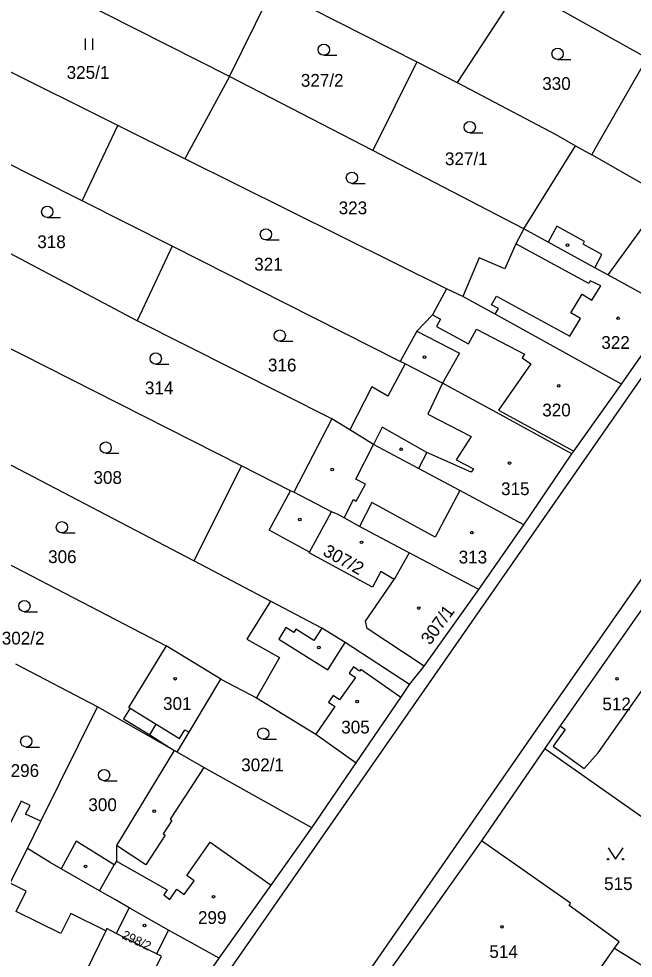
# Model space of a CAD drawing. Extents: x -756746 to -753363, y -1166406 to -1161727.
# Drawn here: x -754463.8 to -754382, y -1162820.6 to -1162695.6 of the extents above; entities that cross this region are included whole.
import ezdxf

# ---------------------------------------------------------------- set-up
doc = ezdxf.new("R2010")
doc.units = 0
for name, color, linetype in [('Hranice parcel', 7, 'Continuous'), ('Parcelní čísla', 7, 'Continuous'), ('Vnitřní kresba', 7, 'Continuous'), ('Značky budov', 7, 'Continuous'), ('Značky kultur', 7, 'Continuous')]:
    doc.layers.add(name, color=color, linetype=linetype)

msp = doc.modelspace()

# ---------------------------------------------------------------- linework, layer by layer
at = {"layer": 'Hranice parcel'}
for p, q in [((-754435.77, -1162703.27), (-754464.76, -1162688.62)), ((-754396.45, -1162690.3), (-754405.44, -1162704.06)), ((-754435.77, -1162703.27), (-754430.15, -1162691.89)), ((-754424.85, -1162694.23), (-754410.83, -1162701.33)), ((-754450.67, -1162709.78), (-754470.89, -1162699.75)), ((-754410.83, -1162701.33), (-754416.67, -1162713.15)), ((-754410.83, -1162701.33), (-754405.44, -1162704.06)), ((-754435.77, -1162703.27), (-754441.72, -1162714.23)), ((-754416.67, -1162713.15), (-754435.77, -1162703.27)), ((-754455.4, -1162719.83), (-754476.82, -1162709.04)), ((-754455.4, -1162719.83), (-754450.67, -1162709.78)), ((-754441.72, -1162714.23), (-754450.67, -1162709.78)), ((-754396.59, -1162723.55), (-754389.72, -1162712.49)), ((-754389.72, -1162712.49), (-754387.54, -1162713.72)), ((-754396.59, -1162723.55), (-754416.67, -1162713.15)), ((-754406.86, -1162731.52), (-754441.72, -1162714.23)), ((-754443.44, -1162725.87), (-754455.4, -1162719.83)), ((-754443.44, -1162725.87), (-754448.1, -1162735.79)), ((-754413.05, -1162741.21), (-754443.44, -1162725.87)), ((-754448.1, -1162735.79), (-754465.1, -1162726.79)), ((-754404.7, -1162732.57), (-754406.86, -1162731.52)), ((-754383.57, -1162744.21), (-754376.74, -1162734.41)), ((-754422.15, -1162748.84), (-754448.1, -1162735.79)), ((-754434.2, -1162755.08), (-754470.4, -1162736.75)), ((-754412.4, -1162741.53), (-754413.05, -1162741.21)), ((-754440.55, -1162767.76), (-754476.56, -1162748.9)), ((-754422.15, -1162748.84), (-754427.22, -1162758.62)), ((-754419.77, -1162750.32), (-754422.15, -1162748.84)), ((-754396.6, -1162762.96), (-754390.17, -1162753.48)), ((-754434.2, -1162755.08), (-754440.55, -1162767.76)), ((-754427.64, -1162758.41), (-754434.2, -1162755.08)), ((-754427.22, -1162758.62), (-754427.64, -1162758.41)), ((-754481.9, -1162759.49), (-754444.2, -1162779.07)), ((-754402.58, -1162771.58), (-754396.6, -1162762.96)), ((-754430.32, -1162773.12), (-754440.55, -1162767.76)), ((-754402.58, -1162771.58), (-754411.85, -1162766.68)), ((-754436.92, -1162783.5), (-754444.2, -1162779.07)), ((-754453.35, -1162787.16), (-754464.22, -1162781.49)), ((-754436.92, -1162783.5), (-754432.2, -1162785.99)), ((-754460.9, -1162802.39), (-754453.35, -1162787.16)), ((-754443.17, -1162792.98), (-754453.35, -1162787.16)), ((-754393.8, -1162792.71), (-754402.23, -1162805)), ((-754393.8, -1162792.71), (-754370.45, -1162809.11)), ((-754442.76, -1162793.22), (-754443.17, -1162792.98)), ((-754424.82, -1162803.27), (-754418.89, -1162794.65)), ((-754462.7, -1162806.03), (-754460.9, -1162802.39)), ((-754402.23, -1162805), (-754418.7, -1162828.19)), ((-754452.13, -1162816.7), (-754452.26, -1162816.99)), ((-754443.92, -1162816.92), (-754445.49, -1162820.04)), ((-754437.16, -1162820.63), (-754443.92, -1162816.92)), ((-754444.85, -1162820.36), (-754445.49, -1162820.04)), ((-754445.93, -1162833.21), (-754437.16, -1162820.63))]:
    msp.add_line(p, q, dxfattribs=at)
for points in [[(-754472.16, -1162901.25), (-754436.06, -1162849.44), (-754426.03, -1162835.11), (-754394.71, -1162789.99), (-754360.87, -1162741.52), (-754323.58, -1162688.12), (-754288.84, -1162638.42), (-754262.18, -1162600.28), (-754243.12, -1162573.03)], [(-754380.14, -1162700.83), (-754394.01, -1162693.08), (-754397.05, -1162691.42), (-754396.45, -1162690.3)], [(-754344.97, -1162691.8), (-754350.64, -1162699.86), (-754395.29, -1162764.02), (-754444.1, -1162834.12), (-754453.03, -1162846.98), (-754495.39, -1162907.9), (-754500.7, -1162915.44), (-754521, -1162939.46), (-754535.35, -1162959.47), (-754541.27, -1162973.68), (-754591.21, -1163045.4), (-754625.95, -1163093.81), (-754636.48, -1163107.55), (-754660.7, -1163141.75)], [(-754387.54, -1162713.72), (-754386.8, -1162712.42), (-754380.14, -1162700.83)], [(-754405.44, -1162704.06), (-754392.32, -1162711), (-754389.72, -1162712.49)], [(-754377.53, -1162719.43), (-754377.82, -1162719.26), (-754387.54, -1162713.72)], [(-754396.59, -1162723.55), (-754397.66, -1162725.54), (-754399.13, -1162728.86), (-754402.55, -1162727.43), (-754404.7, -1162732.57)], [(-754376.74, -1162734.41), (-754385.41, -1162729.66), (-754387.12, -1162728.73), (-754393.34, -1162725.33), (-754396.59, -1162723.55)], [(-754406.86, -1162731.52), (-754408.73, -1162734.99), (-754410.83, -1162737.19), (-754413.05, -1162741.21)], [(-754383.57, -1162744.21), (-754400.41, -1162734.93), (-754404.7, -1162732.57)], [(-754412.4, -1162741.53), (-754414.7, -1162745.84), (-754416.84, -1162744.58), (-754419.77, -1162750.32)], [(-754390.17, -1162753.48), (-754400.2, -1162748), (-754407.4, -1162744.09), (-754412.4, -1162741.53)], [(-754390.17, -1162753.48), (-754389.93, -1162753.15), (-754383.57, -1162744.21)], [(-754396.6, -1162762.96), (-754405.1, -1162758.39), (-754410.62, -1162755.46), (-754416.6, -1162752.28), (-754419.77, -1162750.32)], [(-754411.85, -1162766.68), (-754413.83, -1162770.23), (-754415.62, -1162769.17), (-754416.75, -1162771.25), (-754425.18, -1162766.67), (-754425.13, -1162766.58), (-754430.5, -1162763.66), (-754427.64, -1162758.41)], [(-754411.85, -1162766.68), (-754418.47, -1162763.16), (-754420.51, -1162762.02), (-754421.38, -1162761.53), (-754422.21, -1162761.22), (-754427.22, -1162758.62)], [(-754411.8, -1162784.21), (-754409.87, -1162781.75), (-754402.58, -1162771.58)], [(-754379.64, -1162772.42), (-754391.72, -1162789.72), (-754393.8, -1162792.71)], [(-754430.32, -1162773.12), (-754433.48, -1162778.19), (-754429.11, -1162780.62), (-754432.2, -1162785.99)], [(-754411.8, -1162784.21), (-754420.39, -1162778.63), (-754423.5, -1162776.7), (-754430.32, -1162773.12)], [(-754444.2, -1162779.07), (-754449.22, -1162787.25), (-754449.03, -1162787.36), (-754449.89, -1162788.77), (-754446.39, -1162790.89), (-754443.17, -1162792.98)], [(-754442.76, -1162793.22), (-754441.17, -1162790.57), (-754436.92, -1162783.5)], [(-754418.89, -1162794.65), (-754412.97, -1162785.94), (-754411.8, -1162784.21)], [(-754432.2, -1162785.99), (-754424.3, -1162790.81), (-754418.89, -1162794.65)], [(-754443.17, -1162792.98), (-754450.83, -1162805.65), (-754450.83, -1162807.7), (-754451.13, -1162808.21), (-754456.22, -1162805.06), (-754458.19, -1162808.72)], [(-754424.82, -1162803.27), (-754439.21, -1162795.27), (-754442.76, -1162793.22)], [(-754460.9, -1162802.39), (-754462.93, -1162801.47), (-754462.35, -1162800.33), (-754463.51, -1162799.74), (-754466.79, -1162806.16), (-754474.41, -1162802.3)], [(-754437.16, -1162820.63), (-754430.24, -1162810.9), (-754424.82, -1162803.27)], [(-754384.52, -1162819.32), (-754383.9, -1162818.44), (-754390.56, -1162813.6), (-754390.37, -1162813.33), (-754402.23, -1162805)], [(-754465, -1162810.65), (-754464.58, -1162809.8), (-754462.7, -1162806.03)], [(-754458.19, -1162808.72), (-754459.65, -1162807.88), (-754462.7, -1162806.03)], [(-754450.97, -1162812.88), (-754453.11, -1162811.65), (-754458.19, -1162808.72)], [(-754452.26, -1162816.99), (-754456.92, -1162814.67), (-754458.24, -1162817.36), (-754464.21, -1162814.41), (-754462.87, -1162811.71), (-754465, -1162810.65)], [(-754443.92, -1162816.92), (-754449.15, -1162813.92), (-754450.97, -1162812.88)], [(-754452.26, -1162816.99), (-754456.56, -1162825.81), (-754450.13, -1162829.02), (-754448.85, -1162828.61), (-754448.57, -1162828.04), (-754446.86, -1162828.87), (-754446.32, -1162827.76), (-754445.87, -1162827.98), (-754443.97, -1162824.02), (-754446.13, -1162823), (-754444.85, -1162820.36)], [(-754445.49, -1162820.04), (-754450.86, -1162817.34), (-754452.13, -1162816.7)], [(-754397.46, -1162838.79), (-754394.08, -1162833.67), (-754394.29, -1162833.48), (-754388.32, -1162824.8), (-754385.42, -1162820.64), (-754384.52, -1162819.32)], [(-754384.52, -1162819.32), (-754374.76, -1162825.36), (-754369.67, -1162828.5)]]:
    msp.add_lwpolyline(points, dxfattribs=at)
at = {"layer": 'Vnitřní kresba'}
for p, q in [((-754377.82, -1162719.26), (-754385.41, -1162729.66)), ((-754392.19, -1162723.22), (-754393.34, -1162725.33)), ((-754388.49, -1162725.25), (-754392.19, -1162723.22)), ((-754388.69, -1162725.61), (-754388.49, -1162725.25)), ((-754387.92, -1162730.81), (-754397.66, -1162725.54)), ((-754386.17, -1162726.99), (-754388.69, -1162725.61)), ((-754387.12, -1162728.73), (-754386.17, -1162726.99)), ((-754387.73, -1162730.46), (-754387.92, -1162730.81)), ((-754386.32, -1162731.14), (-754387.73, -1162730.46)), ((-754387.51, -1162733.07), (-754386.32, -1162731.14)), ((-754400.88, -1162733.67), (-754400.24, -1162732.5)), ((-754400.24, -1162732.5), (-754390.46, -1162737.85)), ((-754390.3, -1162734.72), (-754388.79, -1162732.27)), ((-754388.79, -1162732.27), (-754387.51, -1162733.07)), ((-754399.97, -1162734.15), (-754400.88, -1162733.67)), ((-754408.73, -1162734.99), (-754407.67, -1162735.56)), ((-754400.41, -1162734.93), (-754399.97, -1162734.15)), ((-754389.02, -1162735.51), (-754390.3, -1162734.72)), ((-754407.67, -1162735.56), (-754408.21, -1162736.56)), ((-754390.46, -1162737.85), (-754389.02, -1162735.51)), ((-754410.83, -1162737.19), (-754405.17, -1162740.1)), ((-754408.21, -1162736.56), (-754403.97, -1162738.85)), ((-754403.97, -1162738.85), (-754402.89, -1162736.92)), ((-754402.89, -1162736.92), (-754396.48, -1162740.25)), ((-754405.17, -1162740.1), (-754407.4, -1162744.09)), ((-754396.48, -1162740.25), (-754396.81, -1162740.73)), ((-754396.81, -1162740.73), (-754395.66, -1162741.53)), ((-754395.66, -1162741.53), (-754399.97, -1162747.67)), ((-754407.4, -1162744.09), (-754409.35, -1162748.23)), ((-754399.97, -1162747.67), (-754389.93, -1162753.15)), ((-754409.35, -1162748.23), (-754403.6, -1162751.19)), ((-754415.44, -1162749.94), (-754416.6, -1162752.28)), ((-754409.49, -1162753.31), (-754415.44, -1162749.94)), ((-754403.6, -1162751.19), (-754405.59, -1162754.32)), ((-754418.97, -1162756.86), (-754416.6, -1162752.28)), ((-754409.49, -1162753.31), (-754410.62, -1162755.46)), ((-754403.59, -1162755.96), (-754409.49, -1162753.31)), ((-754405.59, -1162754.32), (-754403.3, -1162755.5)), ((-754403.3, -1162755.5), (-754403.59, -1162755.96)), ((-754417.65, -1162757.54), (-754418.97, -1162756.86)), ((-754418.89, -1162759.78), (-754417.65, -1162757.54)), ((-754405.1, -1162758.39), (-754408.37, -1162764.6)), ((-754420.51, -1162762.02), (-754419.25, -1162759.59)), ((-754419.25, -1162759.59), (-754418.89, -1162759.78)), ((-754416.82, -1162759.96), (-754418.47, -1162763.16)), ((-754408.37, -1162764.6), (-754416.82, -1162759.96)), ((-754425.13, -1162766.58), (-754422.21, -1162761.22)), ((-754417.65, -1162775.77), (-754413.83, -1162770.23)), ((-754417.45, -1162776.77), (-754417.65, -1162775.77)), ((-754428.27, -1162776.63), (-754429.22, -1162778.16)), ((-754427.21, -1162777.28), (-754428.27, -1162776.63)), ((-754426.94, -1162776.86), (-754427.21, -1162777.28)), ((-754424.53, -1162778.36), (-754426.94, -1162776.86)), ((-754423.5, -1162776.7), (-754424.53, -1162778.36)), ((-754409.87, -1162781.75), (-754417.45, -1162776.77)), ((-754429.22, -1162778.16), (-754422.67, -1162782.24)), ((-754422.67, -1162782.24), (-754420.39, -1162778.63)), ((-754386.69, -1162793.31), (-754377.2, -1162779.77)), ((-754419.27, -1162781.87), (-754419.84, -1162782.68)), ((-754419.84, -1162782.68), (-754419.02, -1162783.25)), ((-754418.46, -1162782.44), (-754419.27, -1162781.87)), ((-754418.28, -1162782.19), (-754418.46, -1162782.44)), ((-754412.97, -1162785.94), (-754418.28, -1162782.19)), ((-754419.02, -1162783.25), (-754421.12, -1162786.26)), ((-754421.97, -1162785.67), (-754422.59, -1162786.56)), ((-754421.12, -1162786.26), (-754421.97, -1162785.67)), ((-754449.03, -1162787.36), (-754445.53, -1162789.49)), ((-754421.75, -1162787.15), (-754424.3, -1162790.81)), ((-754422.59, -1162786.56), (-754421.75, -1162787.15)), ((-754446.39, -1162790.89), (-754445.53, -1162789.49)), ((-754391.07, -1162790.18), (-754392.68, -1162792.43)), ((-754391.72, -1162789.72), (-754391.07, -1162790.18)), ((-754392.68, -1162792.43), (-754388.54, -1162795.39)), ((-754388.54, -1162795.39), (-754386.69, -1162793.31)), ((-754439.21, -1162795.27), (-754443.7, -1162802.13)), ((-754443.45, -1162802.3), (-754444.63, -1162804.09)), ((-754443.7, -1162802.13), (-754443.45, -1162802.3)), ((-754444.35, -1162804.27), (-754446.93, -1162808.21)), ((-754444.63, -1162804.09), (-754444.35, -1162804.27)), ((-754441.48, -1162809.63), (-754438.34, -1162805.18)), ((-754438.34, -1162805.18), (-754430.24, -1162810.9)), ((-754446.93, -1162808.21), (-754450.83, -1162805.65)), ((-754450.83, -1162807.7), (-754444.07, -1162811.53)), ((-754453.11, -1162811.65), (-754451.13, -1162808.21)), ((-754440.47, -1162810.34), (-754441.48, -1162809.63)), ((-754444.07, -1162811.53), (-754444.54, -1162812.22)), ((-754443.73, -1162812.8), (-754442.78, -1162811.46)), ((-754442.78, -1162811.46), (-754441.82, -1162812.14)), ((-754441.82, -1162812.14), (-754440.47, -1162810.34)), ((-754444.54, -1162812.22), (-754443.73, -1162812.8)), ((-754449.15, -1162813.92), (-754450.86, -1162817.34))]:
    msp.add_line(p, q, dxfattribs=at)
msp.add_lwpolyline([(-754445.53, -1162789.49), (-754442.43, -1162791.37), (-754441.75, -1162790.25), (-754441.17, -1162790.57)], dxfattribs=at)
at = {"layer": 'Značky budov'}
for centre in [(-754390.76, -1162725.74), (-754384.03, -1162735.46), (-754409.8, -1162740.63), (-754391.94, -1162744.44), (-754412.93, -1162752.9), (-754398.5, -1162754.73), (-754422.09, -1162755.59), (-754426.43, -1162762.23), (-754403.51, -1162763.99), (-754418.19, -1162765.28), (-754410.58, -1162774.03), (-754423.87, -1162779.27), (-754443.03, -1162783.43), (-754384.17, -1162783.46), (-754418.78, -1162786.46), (-754445.8, -1162801.06), (-754454.96, -1162808.41), (-754437.91, -1162812.45), (-754447.1, -1162816.29), (-754399.49, -1162816.46)]:
    msp.add_circle(centre, 0.175, dxfattribs=at)
at = {"layer": 'Značky kultur'}
for p, q in [((-754454.98, -1162699.71), (-754454.98, -1162698.21)), ((-754453.98, -1162699.71), (-754453.98, -1162698.21)), ((-754423.22, -1162700.46), (-754421.47, -1162700.46)), ((-754392.08, -1162701.01), (-754390.33, -1162701.01)), ((-754403.78, -1162710.77), (-754402.03, -1162710.77)), ((-754419.48, -1162717.51), (-754417.73, -1162717.51)), ((-754460.05, -1162722.04), (-754458.3, -1162722.04)), ((-754430.93, -1162725.04), (-754429.18, -1162725.04)), ((-754429.09, -1162738.51), (-754427.34, -1162738.51)), ((-754445.61, -1162741.56), (-754443.86, -1162741.56)), ((-754452.27, -1162753.42), (-754450.52, -1162753.42)), ((-754458.1, -1162764.02), (-754456.35, -1162764.02)), ((-754463.09, -1162774.51), (-754461.34, -1162774.51)), ((-754431.29, -1162791.48), (-754429.54, -1162791.48)), ((-754462.85, -1162792.53), (-754461.1, -1162792.53)), ((-754452.48, -1162797.01), (-754450.73, -1162797.01))]:
    msp.add_line(p, q, dxfattribs=at)
msp.add_lwpolyline([(-754385.37, -1162805.96), (-754384.37, -1162807.46), (-754383.37, -1162805.96)], dxfattribs=at)
for centre, radius in [((-754423.22, -1162699.71), 0.75), ((-754392.08, -1162700.26), 0.75), ((-754403.78, -1162710.02), 0.75), ((-754419.48, -1162716.76), 0.75), ((-754460.05, -1162721.29), 0.75), ((-754430.93, -1162724.29), 0.75), ((-754429.09, -1162737.76), 0.75), ((-754445.61, -1162740.81), 0.75), ((-754452.27, -1162752.67), 0.75), ((-754458.1, -1162763.27), 0.75), ((-754463.09, -1162773.76), 0.75), ((-754431.29, -1162790.73), 0.75), ((-754462.85, -1162791.78), 0.75), ((-754452.48, -1162796.26), 0.75), ((-754385.37, -1162807.46), 0.1), ((-754383.37, -1162807.46), 0.1)]:
    msp.add_circle(centre, radius, dxfattribs=at)

# ---------------------------------------------------------------- texts
at = {"layer": 'Parcelní čísla'}
for s, p in [('325/1', (-754457.47, -1162703.59)), ('327/2', (-754426.28, -1162704.64)), ('330', (-754394.13, -1162705.07)), ('327/1', (-754407.09, -1162715.08)), ('323', (-754421.24, -1162721.61)), ('318', (-754461.38, -1162726.12)), ('321', (-754432.49, -1162729.11)), ('322', (-754386.26, -1162739.53)), ('316', (-754430.66, -1162742.53)), ('314', (-754447.05, -1162745.57)), ('320', (-754394.13, -1162748.52)), ('308', (-754453.9, -1162757.5)), ('315', (-754399.61, -1162759)), ('306', (-754459.94, -1162768.04)), ('313', (-754405.26, -1162768.09)), ('302/2', (-754466.11, -1162778.88)), ('301', (-754444.63, -1162787.59)), ('512', (-754386.12, -1162787.64)), ('305', (-754420.9, -1162790.72)), ('302/1', (-754434.22, -1162795.75)), ('296', (-754464.93, -1162796.51)), ('300', (-754454.58, -1162801.05)), ('515', (-754385.89, -1162811.56)), ('299', (-754439.98, -1162816.07)), ('514', (-754401.17, -1162820.6))]:
    msp.add_text(s, height=1.7, dxfattribs=at).set_placement(p)
for s, height, rotation, p in [('307/2', 1.7, 331, (-754423.47, -1162766.93)), ('307/1', 1.7, 54, (-754409.06, -1162779.05)), ('298/2', 1.2, 335, (-754450.21, -1162817.95))]:
    msp.add_text(s, height=height, rotation=rotation, dxfattribs=at).set_placement(p)

doc.saveas('drawing.dxf')
